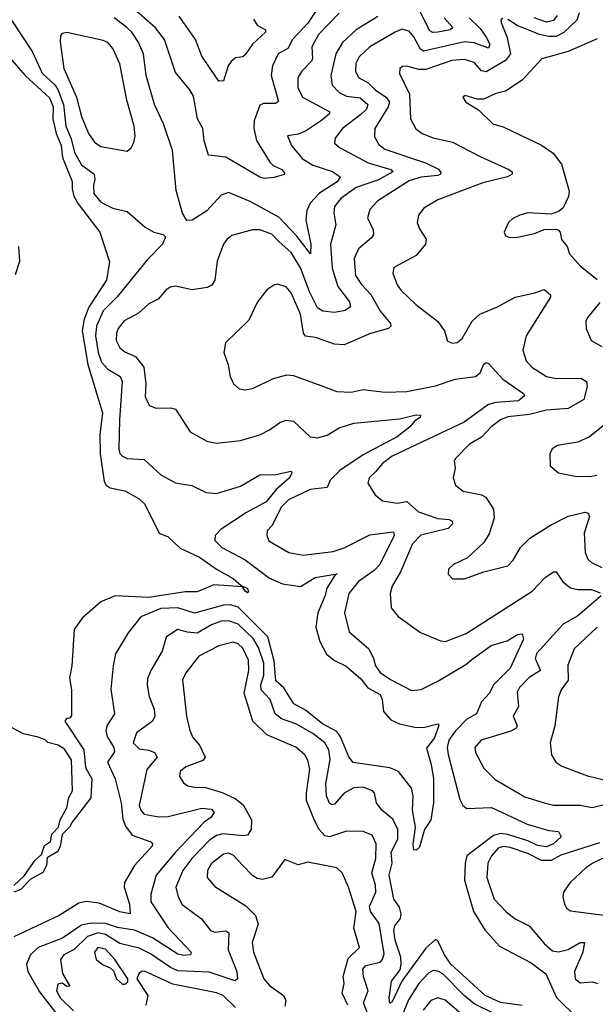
# Model space of a CAD drawing. Extents: x 1443846 to 1577407, y 839182 to 927291.
# Tile 465 of 535: x 1549569 to 1551958, y 909669 to 913757. Entities that reach past the tile are written whole.
import ezdxf

# ---------------------------------------------------------------- set-up
doc = ezdxf.new("R2010")
doc.units = 0

msp = doc.modelspace()

# ---------------------------------------------------------------- linework, layer by layer
at = {"layer": '0CON20XD'}
for points in [[(1550799.2, 913795), (1550765, 913742.2), (1550700.5, 913675), (1550682, 913638), (1550642.1, 913615), (1550618, 913565), (1550612.1, 913525), (1550642.5, 913417.5), (1550630.8, 913409.2), (1550580.8, 913409.2), (1550565, 913401.9), (1550542.6, 913337.4), (1550540, 913305), (1550551.2, 913255), (1550606.8, 913165), (1550621, 913151), (1550656.9, 913135), (1550668.3, 913121.7), (1550665.9, 913114.1), (1550625, 913101.8), (1550585, 913098.2), (1550565, 913102.9), (1550425, 913185.9), (1550352.9, 913195), (1550335, 913253.8), (1550328.4, 913305), (1550307.3, 913345), (1550289.6, 913439.6), (1550275.2, 913465.2), (1550215, 913537.5), (1550170.3, 913675), (1550132.7, 913722.7), (1550031.8, 913811.8)], [(1551331, 913765), (1551367.1, 913725), (1551355.4, 913714.6), (1551305, 913705.2), (1551283.9, 913703.9), (1551271, 913711), (1551225, 913800.9)], [(1550895, 913784.7), (1550809.7, 913695), (1550781.1, 913645), (1550783.8, 913595), (1550779.5, 913585), (1550737.8, 913542.2), (1550723.4, 913515), (1550723.6, 913475), (1550743.2, 913435), (1550855.5, 913375), (1550852.7, 913365), (1550822.1, 913337.9), (1550755, 913293.6), (1550725, 913281.8), (1550680, 913275), (1550696.5, 913235), (1550740.8, 913180.8), (1550785, 913153.4), (1550867.1, 913127.1), (1550899.4, 913105), (1550886.1, 913083.9), (1550812.6, 913037.4), (1550774.7, 912995), (1550760.8, 912965), (1550756.2, 912925), (1550777.7, 912825), (1550775.7, 912784.3), (1550718.6, 912858.6), (1550645, 912936.8), (1550525, 913002.1), (1550435, 913040), (1550405, 913028.1), (1550345, 912963.6), (1550285, 912924.4), (1550263.2, 912923.2), (1550244.1, 912954.1), (1550218.3, 913048.3), (1550203.4, 913213.4), (1550166.2, 913325), (1550128.7, 913405), (1550093.8, 913525), (1550082.6, 913615), (1550061.2, 913665), (1550034.8, 913704.8), (1550013.3, 913725), (1549961.2, 913765)], [(1551055, 913770), (1550965.4, 913715), (1550908.1, 913661.9), (1550881.1, 913615), (1550859.7, 913525), (1550865.7, 913485.7), (1550894.5, 913454.5), (1550925, 913440), (1550982.4, 913432.4), (1551013.2, 913405), (1551008.9, 913385), (1550985, 913363.9), (1550908.7, 913305), (1550878.8, 913265), (1550875.6, 913245), (1550896.3, 913226.3), (1551015, 913163), (1551108.6, 913135), (1551118.2, 913125), (1551057.7, 913092.3), (1550965, 913059.8), (1550901.2, 913015), (1550875, 912982), (1550872.2, 912955), (1550880.3, 912905), (1550859.3, 912825), (1550866.3, 912725), (1550889, 912649), (1550937.1, 912585), (1550941.2, 912565), (1550920, 912550), (1550875, 912541.8), (1550826.5, 912546.5), (1550805, 912560), (1550773.2, 912625), (1550735, 912726.8), (1550695, 912790), (1550645, 912836.7), (1550615, 912866.8), (1550565.4, 912884.6), (1550535, 912884.5), (1550449.5, 912860.5), (1550428.6, 912845), (1550414.5, 912825), (1550388.5, 912755), (1550378.9, 912675), (1550366, 912655), (1550347.5, 912645), (1550285, 912635.5), (1550215, 912650.9), (1550193.3, 912646.7), (1550175, 912634.4), (1550142.9, 912597.1), (1550105, 912576.8), (1550061.5, 912538.5), (1550002.6, 912507.4), (1549976.9, 912475), (1549971.1, 912455), (1549969.7, 912425), (1549983.8, 912395), (1550005, 912377.7), (1550049, 912359), (1550084.2, 912315), (1550092.7, 912245), (1550089.6, 912189.6), (1550107.5, 912155), (1550133.8, 912143.8), (1550195.4, 912145.4), (1550215, 912139.4), (1550276.2, 912046.2), (1550345, 912006.5), (1550385, 911999.4), (1550485, 912009.4), (1550565, 912033.1), (1550606, 912054), (1550648, 912085), (1550675, 912094.4), (1550705, 912090.6), (1550775, 912025.6), (1550805, 912020.3), (1550845, 912032.2), (1550895, 912061.9), (1550955, 912081.6), (1551145, 912100), (1551215, 912116.4), (1551232.5, 912115), (1551231.2, 912105), (1551208.6, 912091.4), (1551186.7, 912065), (1551135.3, 912025), (1550995, 911949.7), (1550898.1, 911885), (1550856.8, 911845), (1550844.6, 911815.4), (1550775, 911806.4), (1550685, 911763.9), (1550655, 911734.5), (1550615, 911656), (1550596.2, 911635), (1550594, 911615), (1550603.5, 911593.5), (1550686.2, 911545), (1550745, 911533.1), (1550870.6, 911549.4), (1550915, 911564.7), (1551022.1, 911617.9), (1551120, 911630), (1551122.5, 911615), (1551063.5, 911495), (1551039.7, 911470.3), (1550975.4, 911425), (1550935.4, 911375), (1550917.5, 911295), (1550936, 911216), (1551017.7, 911145), (1551037.8, 911105), (1551045, 911073.8), (1551065, 911046.7), (1551107.6, 911017.6), (1551195, 910972.2), (1551235, 910975.6), (1551305, 911011.1), (1551420.4, 911079.6), (1551445, 911100.4), (1551525, 911158.2), (1551592.4, 911177.6), (1551635, 911204.2), (1551655, 911206.7), (1551659.4, 911185), (1551604.8, 911065), (1551535.7, 910995), (1551519.1, 910960.9), (1551485.2, 910924.8), (1551465.5, 910875), (1551425, 910852.7), (1551377, 910805), (1551350, 910765), (1551343.2, 910735), (1551346.6, 910706.6), (1551395, 910518.8), (1551408.6, 910495), (1551425, 910481.5), (1551526.6, 910486.6), (1551675, 910416.3), (1551765, 910390.9), (1551805, 910386.2), (1551816, 910365), (1551784.5, 910335), (1551755, 910322.8), (1551717.8, 910327.8), (1551678.2, 910348.2), (1551595, 910374.4), (1551565, 910377.7), (1551535, 910369.5), (1551424.9, 910285.1), (1551417.1, 910255), (1551414.4, 910185), (1551452.5, 910055), (1551498.8, 909978.8), (1551560.2, 909910.2), (1551691.8, 909841.8), (1551752.9, 909795), (1551797, 909697), (1551885, 909610.6)], [(1550539.8, 913759.8), (1550554.5, 913734.5), (1550589.5, 913715), (1550588.5, 913705), (1550535.3, 913655), (1550505, 913611.1), (1550495, 913603.3), (1550465, 913598.1), (1550446.3, 913583.7), (1550434.2, 913565), (1550415, 913503.8), (1550395, 913501.2), (1550385.8, 913515), (1550325.4, 913605), (1550298.9, 913675), (1550231.3, 913771.3)], [(1551573.3, 913765), (1551566, 913755), (1551567.1, 913745), (1551592.7, 913682.7), (1551605.5, 913615), (1551585, 913587.6), (1551505, 913540), (1551485, 913544.2), (1551455, 913578.9), (1551415, 913591.5), (1551362.4, 913587.6), (1551255, 913550.3), (1551225, 913550), (1551175, 913564.4), (1551157.1, 913562.9), (1551146.2, 913555), (1551145, 913533.3), (1551187.4, 913447.4), (1551190.4, 913345), (1551213.5, 913303.5), (1551239.2, 913285), (1551285, 913266.2), (1551365, 913248.2), (1551480.3, 913189.7), (1551598.6, 913135), (1551612.5, 913125), (1551612.5, 913115), (1551593.8, 913105), (1551490.8, 913079.2), (1551305, 913009.3), (1551245.7, 912975), (1551224.3, 912945), (1551218.1, 912915), (1551228, 912888), (1551256.2, 912846.2), (1551253.5, 912825), (1551215, 912777.8), (1551121.3, 912728.7), (1551117.5, 912705), (1551135, 912656.7), (1551152.4, 912632.4), (1551212.5, 912575), (1551302.9, 912505), (1551332.5, 912465), (1551345, 912422.5), (1551365, 912413.8), (1551385, 912416.2), (1551405, 912433.8), (1551446.9, 912505), (1551479.2, 912535), (1551552, 912565), (1551625, 912605.5), (1551707.3, 912622.7), (1551745, 912637.1), (1551772.5, 912615), (1551771.9, 912605), (1551671.3, 912445), (1551656.8, 912385), (1551670.9, 912340.9), (1551694.5, 912315), (1551755, 912275.3), (1551795, 912266.9), (1551898.5, 912268.5), (1551921.1, 912255), (1551924.5, 912234.5), (1551910.3, 912179.7), (1551845, 912142.5), (1551755, 912135.7), (1551685, 912118.3), (1551595, 912107.6), (1551565, 912095.8), (1551525, 912067.3), (1551485, 912023.3), (1551435.5, 911994.5), (1551378, 911935), (1551372.5, 911925), (1551375.8, 911895), (1551367.5, 911855), (1551378, 911825), (1551410, 911800), (1551485, 911784.6), (1551504.2, 911774.2), (1551535.4, 911725), (1551537.9, 911687.9), (1551517.6, 911622.4), (1551495, 911586), (1551427.4, 911522.6), (1551370, 911495), (1551348.8, 911475), (1551346.7, 911455), (1551365, 911436.2), (1551415, 911435.7), (1551495.5, 911464.5), (1551595, 911490), (1551617.4, 911512.6), (1551647.8, 911565), (1551685.9, 911604.1), (1551771.7, 911658.3), (1551844.8, 911695.2), (1551915, 911712.9), (1551927.9, 911707.9), (1551933.5, 911695), (1551912.3, 911625), (1551915.5, 911545), (1551927.3, 911517.3), (1551942.7, 911502.7), (1551985, 911482.5)], [(1551434.7, 913765), (1551480.4, 913720.4), (1551504.4, 913685), (1551519.7, 913655), (1551515, 913639.1), (1551455, 913660.6), (1551415, 913665.2), (1551245, 913625.8), (1551232.8, 913635), (1551205, 913686.2), (1551185, 913709.2), (1551155, 913717.5), (1551126.9, 913705)], [(1551891.3, 913785), (1551881.9, 913755), (1551826.6, 913703.4), (1551795, 913687.7), (1551765, 913686.7), (1551725.6, 913695.6), (1551633.1, 913733.1), (1551595, 913758.5)], [(1551799.5, 913775), (1551785, 913753.5), (1551755, 913746.3), (1551704.2, 913764.2)], [(1549535.3, 913755), (1549620.5, 913625), (1549662.3, 913535), (1549715, 913487.1), (1549727.8, 913467.8), (1549750.1, 913405), (1549760.6, 913315), (1549782.5, 913262.4), (1549797, 913205), (1549825, 913154.7), (1549878.2, 913115), (1549881.4, 913095), (1549875, 913068), (1549877.2, 913035), (1549905, 913000), (1549955, 912974.7), (1550015, 912960.9), (1550090, 912895), (1550125, 912875.4), (1550163.8, 912865), (1550174.3, 912855), (1550162.2, 912825), (1550099.1, 912760.9), (1549973, 912607), (1549915, 912548.4), (1549887.6, 912485), (1549883.6, 912445), (1549894, 912375), (1549908.4, 912335), (1549935, 912305.9), (1549985.2, 912275.2), (1549994.1, 912255), (1549983.2, 912095), (1549980, 911975), (1549985, 911956), (1549995, 911944.4), (1550015.4, 911935.4), (1550085, 911931.5), (1550155, 911867.2), (1550215, 911834.2), (1550283.6, 911823.6), (1550343.3, 911793.3), (1550385, 911789.2), (1550485, 911820.7), (1550565, 911867.8), (1550631.9, 911868.1), (1550695, 911882.5), (1550698, 911875), (1550688.5, 911855), (1550633.8, 911806.2), (1550592, 911755), (1550509.7, 911710.3), (1550405, 911641.6), (1550380.3, 911615), (1550379.3, 911595), (1550408.2, 911565), (1550504.6, 911514.6), (1550605, 911438.9), (1550659.2, 911415), (1550735, 911403.2), (1550795, 911440.5), (1550886.2, 911456.2), (1550878, 911452), (1550843.3, 911396.7), (1550836.5, 911366.5), (1550806.7, 911295), (1550798.3, 911235), (1550814.7, 911175), (1550842.4, 911122.4), (1550875.8, 911095.8), (1550923.4, 911073.4), (1550985, 911020.3), (1551013.5, 910983.5), (1551065, 910955.9), (1551073.6, 910935), (1551078.3, 910885), (1551109.9, 910849.9), (1551145, 910833.7), (1551215, 910817.8), (1551250.9, 910819.1), (1551305, 910833.3), (1551308.3, 910828.3), (1551290.5, 910775), (1551257.4, 910732.6), (1551276.7, 910665), (1551285.8, 910605), (1551286, 910505), (1551275.6, 910435), (1551248.6, 910395), (1551228.9, 910321.1), (1551215, 910308.8), (1551205, 910310), (1551202.1, 910332.1), (1551212, 910405), (1551199.4, 910475), (1551202.2, 910535), (1551195, 910566.2), (1551140.8, 910635), (1551105, 910650.3), (1550953.6, 910673.6), (1550935, 910697.1), (1550899.9, 910779.9), (1550885, 910801.8), (1550825, 910833.7), (1550755, 910890.6), (1550706, 910916), (1550665, 910982.5), (1550631.8, 911011.8), (1550625.3, 911095.3), (1550598.1, 911195), (1550475, 911317.5), (1550445, 911328), (1550415, 911326.8), (1550295, 911292.9), (1550225, 911315.7), (1550155, 911311.7), (1550072.2, 911277.8), (1550018.7, 911211.3), (1549965.9, 911124.1), (1549956.5, 911075), (1549947.6, 910977.6), (1549962.1, 910875), (1549930.3, 910825), (1549926.5, 910805), (1549931.5, 910781.5), (1549959.5, 910735), (1549962.8, 910717.2), (1549933.1, 910675), (1549965.3, 910605.3), (1549989.6, 910505), (1549997.1, 910437.1), (1550008.2, 910408.2), (1550035, 910371.8), (1550113.3, 910343.3), (1550120, 910335), (1550118.2, 910325), (1550045.4, 910245), (1550003.6, 910175), (1550001.9, 910155), (1550024.8, 910085), (1550027.8, 910045), (1549985, 910053), (1549898.6, 910088.6), (1549845, 910095.3), (1549815, 910089.5), (1549732.9, 910037.1), (1549545, 909949)], [(1550015, 913211.4), (1550032, 913225), (1550042.6, 913247.4), (1550047.7, 913275), (1550044.1, 913315), (1550013.2, 913423.2), (1549983.8, 913573.8), (1549955, 913637.1), (1549935, 913662.5), (1549915, 913671.1), (1549765, 913704), (1549745, 913700), (1549738.8, 913691.2), (1549737.5, 913665), (1549751.6, 913555), (1549804.8, 913435), (1549825.8, 913355), (1549854.7, 913284.7), (1549878.7, 913248.7), (1549905, 913230.4), (1550015, 913211.4)], [(1551126.9, 913705), (1551022.2, 913645), (1550977.5, 913602.5), (1550964.3, 913575), (1550963.1, 913543.1), (1550975, 913516.9), (1551015.4, 913495.4), (1551045, 913464.2), (1551090, 913435), (1551103.7, 913415), (1551097.6, 913395), (1551043.3, 913305), (1551041.2, 913271.2), (1551059.2, 913239.2), (1551085, 913219.4), (1551252.6, 913162.6), (1551306.8, 913136.8), (1551317.1, 913122.9), (1551315.6, 913115), (1551305, 913110.7), (1551235, 913103.3), (1551185, 913087.6), (1551055, 913005.4), (1551021.5, 912968.5), (1551012.3, 912935), (1551036.5, 912885), (1551037.8, 912865), (1551029.3, 912850.7), (1550974.8, 912805.2), (1550957.2, 912765), (1550962.5, 912695), (1550987.1, 912657.1), (1551026.2, 912616.2), (1551066.9, 912545), (1551107.9, 912495), (1551109.5, 912485), (1551099.2, 912475), (1551025.2, 912454.8), (1550915, 912406.4), (1550875, 912410.4), (1550797.1, 912437.1), (1550755, 912442.9), (1550747.3, 912455), (1550733.8, 912533.8), (1550695, 912622.9), (1550675, 912647.8), (1550640.9, 912659.1), (1550623.8, 912655), (1550594, 912635), (1550555.8, 912585), (1550520.3, 912509.7), (1550423.3, 912415), (1550416.7, 912375), (1550434, 912324), (1550442, 912275), (1550456.2, 912245), (1550480, 912225), (1550505, 912220.6), (1550535, 912225.6), (1550622.2, 912267.8), (1550677.6, 912282.4), (1550705, 912279.1), (1550818.3, 912238.3), (1550885, 912212.7), (1550945, 912211.1), (1550995, 912221.8), (1551085, 912210), (1551175, 912213.5), (1551295, 912237.3), (1551375.8, 912264.2), (1551460, 912275), (1551479.7, 912290.3), (1551495, 912326.2), (1551505, 912333.8), (1551515, 912330), (1551574.2, 912264.2), (1551659.2, 912205), (1551664.3, 912195), (1551639.5, 912175), (1551545, 912167.4), (1551515, 912159.5), (1551414.2, 912085.8), (1551115, 911945.2), (1551075, 911914), (1551045, 911879.6), (1551020, 911855), (1551013.4, 911833.4), (1551044.5, 911784.5), (1551075, 911760), (1551135, 911749.6), (1551176.2, 911756.2), (1551224.3, 911714.3), (1551305, 911685.6), (1551351.3, 911681.3), (1551364.4, 911674.4), (1551365, 911664.2), (1551346.9, 911645), (1551233.8, 911616.2), (1551198.8, 911581.2), (1551148.9, 911465), (1551115.4, 911405), (1551106.5, 911375), (1551110.6, 911315), (1551139.2, 911279.2), (1551232.6, 911212.6), (1551315, 911178.5), (1551335.7, 911175.7), (1551421.7, 911208.3), (1551695.2, 911384.8), (1551749.5, 911440.5), (1551785, 911464.2), (1551795, 911464.2), (1551823.3, 911423.3), (1551855, 911398.5), (1551885, 911391.9), (1551941.9, 911391.9), (1551977.4, 911377.4)], [(1551965, 913678.1), (1551844.8, 913625.2), (1551736, 913594), (1551653.7, 913506.3), (1551585, 913459.6), (1551545, 913450), (1551495, 913426.5), (1551467, 913427), (1551417.5, 913442.5), (1551407.5, 913435), (1551420, 913415), (1551473, 913383), (1551532.5, 913325), (1551575, 913312.2), (1551735, 913235.5), (1551783.5, 913203.5), (1551817.4, 913157.4), (1551848.9, 913045), (1551846.4, 913023.6), (1551824.1, 912975.9), (1551807.7, 912962.3), (1551775, 912950), (1551675.8, 912955.8), (1551645, 912945.8), (1551615, 912931.2), (1551597.5, 912915), (1551580, 912875), (1551585, 912860), (1551605, 912853.3), (1551635, 912854), (1551705, 912868.8), (1551745, 912886.2), (1551795, 912887.5), (1551805, 912882.5), (1551812.5, 912875), (1551818, 912845), (1551840.8, 912815), (1551851.4, 912785), (1551895, 912735.6), (1551965, 912678.1)], [(1549535, 913589.7), (1549593.3, 913523.3), (1549692.5, 913432.5), (1549707.5, 913395), (1549706.5, 913345), (1549720.9, 913285), (1549740.8, 913235), (1549747, 913185), (1549786.7, 913085), (1549786.3, 913055), (1549794.1, 913025), (1549811.9, 912991.9), (1549901.5, 912875), (1549942.1, 912752.1), (1549929.4, 912675), (1549856, 912564), (1549836.2, 912513.8), (1549827.6, 912465), (1549851.3, 912325), (1549912.2, 912125), (1549902.1, 912035), (1549902.6, 911955), (1549919.7, 911839.7), (1549927.5, 911825), (1549945, 911812.7), (1550005, 911801.5), (1550065, 911767.8), (1550088.1, 911745), (1550147.5, 911625), (1550185, 911610), (1550235, 911563.1), (1550315, 911525.5), (1550385.5, 911475), (1550455, 911437.3), (1550488.3, 911408.3), (1550515, 911395.5), (1550518.7, 911381.3), (1550515, 911378), (1550505, 911384.4), (1550493, 911403), (1550375, 911410), (1550305, 911381.4), (1550255, 911382.1), (1550105, 911358.2), (1549965.6, 911364.4), (1549905, 911340), (1549828.3, 911271.7), (1549795.6, 911225), (1549785.9, 911074.1), (1549776.2, 911025), (1549783.9, 910973.9), (1549783.8, 910905), (1549783.3, 910866.7), (1549775, 910857.5), (1549763.8, 910856.2), (1549756.7, 910845), (1549835.5, 910725.5), (1549842.5, 910652.5), (1549868.7, 910605), (1549863.9, 910526.1), (1549786.2, 910425), (1549776, 910404), (1549745.3, 910374.7), (1549736.7, 910325), (1549726.7, 910303.3), (1549682.2, 910277.8), (1549680, 910245), (1549665, 910215.6), (1549613, 910187), (1549573.1, 910145), (1549544.3, 910134.3)], [(1549551, 912699), (1549569.7, 912755), (1549565.4, 912815.4)], [(1551976.9, 912583.1), (1551925, 912521.2), (1551918.9, 912505), (1551920.6, 912475), (1551941.2, 912425), (1551985, 912400.8)], [(1552017.7, 912092.3), (1551934.5, 912025.5), (1551885, 912003.3), (1551800.9, 911989.1), (1551778.8, 911975), (1551768.8, 911955), (1551771.2, 911905), (1551805, 911876.2), (1551875, 911861.4), (1551935, 911860), (1551964.5, 911865.5)], [(1551982.5, 911365), (1551885, 911282.1), (1551825, 911247.6), (1551715, 911126.4), (1551708.4, 911105), (1551730, 911055), (1551683.9, 911026.1), (1551643.6, 910985), (1551633.8, 910965), (1551639.6, 910905), (1551616.8, 910865), (1551633.1, 910825), (1551629.5, 910815), (1551607.4, 910802.6), (1551484.2, 910765.7), (1551458.2, 910735), (1551460.5, 910715), (1551495, 910649.2), (1551542.4, 910602.4), (1551665, 910530), (1551745.3, 910505.3), (1551785, 910495.9), (1551895, 910495.7), (1551945, 910486.8), (1551995, 910498)], [(1551654.4, 909664.4), (1551565, 909676.5), (1551500.5, 909705), (1551358.5, 909835), (1551331.7, 909875), (1551305, 909932.5), (1551295, 909938), (1551255, 909902), (1551155.4, 909764.6), (1551115, 909678.6), (1551105, 909673.8), (1551102.7, 909695), (1551112.4, 909765), (1551148.2, 909811.8), (1551152, 909835), (1551150.1, 909865), (1551127.8, 909935), (1551122.1, 909975), (1551126.5, 909995), (1551149.3, 910025), (1551152.8, 910045), (1551145, 910072.7), (1551121.9, 910105), (1551102.7, 910205), (1551114.3, 910255), (1551111.3, 910301.3), (1551138.4, 910355), (1551138, 910395), (1551117.3, 910437.3), (1551072.5, 910475), (1551050, 910505), (1551041.4, 910545), (1551033.8, 910555), (1550995, 910570), (1550955, 910567.3), (1550914.9, 910545.1), (1550875, 910500.5), (1550865, 910497.8), (1550854.2, 910504.2), (1550842.8, 910535), (1550838.9, 910585), (1550857.2, 910685), (1550852.5, 910725), (1550834.7, 910755), (1550785, 910793.6), (1550715, 910833.4), (1550655, 910854.3), (1550628.6, 910875), (1550608.4, 910935), (1550570.4, 910975), (1550570.1, 910995), (1550582, 911035), (1550582, 911085), (1550560.3, 911150.3), (1550537.8, 911187.8), (1550475, 911246.8), (1550435, 911261.6), (1550405, 911259.1), (1550365, 911245.2), (1550305, 911209.8), (1550265, 911214.2), (1550223.3, 911225), (1550176.7, 911193.3), (1550160.8, 911135), (1550113.8, 911055), (1550099.8, 911020.2), (1550097.5, 910995), (1550106.4, 910946.4), (1550127.1, 910895), (1550130, 910865), (1550120, 910845), (1550054.3, 910795.7), (1550040.5, 910755), (1550065, 910729.5), (1550104.8, 910724.8), (1550128.6, 910715), (1550139.1, 910695), (1550096.5, 910643.5), (1550065.3, 910495), (1550071.2, 910475), (1550085, 910458), (1550146.9, 910446.9), (1550185, 910448.3), (1550325, 910483.2), (1550365, 910478.8), (1550375.6, 910465), (1550362.5, 910445), (1550334.8, 910425.2), (1550215, 910300.7), (1550135.5, 910204.5), (1550113.4, 910126.6), (1550113.8, 910095), (1550185, 909986.4), (1550280, 909885), (1550278, 909875), (1550248.8, 909871.2), (1550225, 909876.7), (1550119.7, 909945), (1550045, 909976.6), (1549975, 909987.4), (1549925, 910004.2), (1549865, 910005.4), (1549825, 909997.4), (1549746.9, 909943.1), (1549645, 909905.3), (1549614.1, 909875), (1549596.8, 909835), (1549602.1, 909805), (1549650.8, 909720.8), (1549717.2, 909635)], [(1551965, 911234.6), (1551869.6, 911145), (1551843.6, 911076.4), (1551845.3, 911015), (1551816.2, 910975), (1551805.4, 910945), (1551790, 910825), (1551771.1, 910755), (1551775.8, 910705), (1551794, 910675), (1551818.3, 910658.3), (1551925, 910617.3), (1551995, 910600.9)], [(1551014.8, 909625), (1550996, 909675), (1551015.2, 909725), (1550995.8, 909784.2), (1550992.5, 909815), (1551005, 909830.7), (1551065.6, 909844.4), (1551075.3, 909855), (1551081.7, 909878.3), (1551060.8, 910005), (1551025.3, 910055), (1551020.6, 910075), (1551046.7, 910135), (1551045, 910163.8), (1551030.4, 910215), (1551047.1, 910275), (1551048.2, 910335), (1551031.9, 910371.9), (1550995, 910385.9), (1550925, 910388.2), (1550855, 910363.9), (1550835, 910368.3), (1550811.9, 910395), (1550792.6, 910432.6), (1550758.9, 910515), (1550758.9, 910545), (1550772.8, 910645), (1550765, 910682), (1550752.9, 910705), (1550715, 910736.6), (1550595, 910787.2), (1550536.7, 910845), (1550500.8, 910960.8), (1550520, 911055), (1550518.2, 911098.2), (1550495, 911147.5), (1550475, 911166.2), (1550455, 911172.8), (1550395, 911157.6), (1550312.7, 911115), (1550258.5, 911045), (1550243.9, 911016.1), (1550260.6, 910865), (1550275, 910806), (1550287.1, 910777.1), (1550315.6, 910745), (1550338.1, 910695), (1550328.9, 910681.1), (1550258.5, 910655), (1550234.6, 910635), (1550232.7, 910615), (1550248.2, 910588.2), (1550266.6, 910576.6), (1550295, 910571.1), (1550339.5, 910569.5), (1550408.7, 910548.7), (1550463.4, 910523.4), (1550496.9, 910496.9), (1550531, 910435), (1550530, 910395), (1550515, 910371.3), (1550495, 910368), (1550412.6, 910377.4), (1550385, 910369.6), (1550355, 910349.4), (1550283.9, 910275), (1550246, 910225), (1550216.6, 910155), (1550226.7, 910115), (1550243.5, 910083.5), (1550324, 910024), (1550361.1, 909975), (1550378.3, 909968.3), (1550423.8, 909973.8), (1550436.4, 909966.4), (1550434.8, 909895), (1550469.5, 909805), (1550472.5, 909775), (1550463.8, 909766.2), (1550355, 909803.1), (1550225, 909807.6), (1550195, 909821.6), (1550111.2, 909878.8), (1550065, 909901.5), (1549985, 909922), (1549925, 909959), (1549895, 909966), (1549850.1, 909949.9), (1549795, 909897.1), (1549752.2, 909875), (1549738.8, 909855), (1549747.1, 909797.1), (1549776.7, 909745), (1549765, 909743.3), (1549745, 909756.7), (1549727, 909753), (1549721.2, 909725), (1549738, 909695), (1549791.8, 909641.8)], [(1549545, 910161.9), (1549587.6, 910202.4), (1549632.6, 910267.4), (1549658.7, 910291.3), (1549671.9, 910328.1), (1549696.2, 910345), (1549701.8, 910375), (1549730, 910405), (1549737.1, 910435), (1549764.4, 910485), (1549772.3, 910527.7), (1549788.7, 910555), (1549784.2, 910684.2), (1549755, 910728.2), (1549728.8, 910745), (1549686, 910756), (1549675, 910766.7), (1549645, 910777.5), (1549585, 910792), (1549510.7, 910830.7)], [(1551975, 910339.6), (1551815, 910288.6), (1551775, 910266.6), (1551735, 910266.5), (1551678, 910295), (1551605, 910320.7), (1551575, 910324.2), (1551555, 910317.3), (1551527.2, 910285), (1551512.5, 910255), (1551508.1, 910195), (1551538.2, 910105), (1551587.5, 910052.5), (1551625, 910023.8), (1551683.3, 909995), (1551745, 909920.9), (1551780.4, 909890.4), (1551805, 909887.4), (1551845, 909896.5), (1551895, 909925.7), (1551912.5, 909925), (1551906.5, 909885), (1551871.8, 909805), (1551874.6, 909775), (1551895, 909758.2), (1551945, 909761.9), (1551968.1, 909755)], [(1550930.7, 909665), (1550906.7, 909715), (1550915.4, 909755), (1550911.1, 909785), (1550931.5, 909858.5), (1550978.6, 909905), (1550955.8, 909985), (1550965.9, 910055), (1550933.8, 910155), (1550907.3, 910215), (1550885, 910235.6), (1550765, 910258.8), (1550725, 910248.6), (1550669.2, 910270.8), (1550615, 910197.1), (1550575, 910187.1), (1550555, 910190.9), (1550535, 910203.5), (1550495.3, 910245.3), (1550455, 910288.8), (1550435, 910296.1), (1550415, 910292.9), (1550365, 910253.3), (1550347.7, 910225), (1550346.5, 910195), (1550378.2, 910158.2), (1550507.6, 910077.6), (1550548.2, 910038.2), (1550558.1, 910001.9), (1550534.1, 909925), (1550538.7, 909885), (1550581.9, 909775), (1550605, 909746.7), (1550663.1, 909705), (1550673.8, 909685), (1550668.9, 909661.1)], [(1552045, 910301.4), (1551948.1, 910255), (1551918.9, 910235), (1551852.9, 910175), (1551825.7, 910134.3), (1551822.9, 910115), (1551830, 910085), (1551838.7, 910068.7), (1551855, 910057.1), (1552005, 910038.2)], [(1550005, 909752.5), (1550017, 909763), (1550017.5, 909775), (1549963.8, 909855), (1549925, 909897.5), (1549893.3, 909905), (1549878.8, 909885), (1549886.7, 909855), (1549915, 909833.3), (1549945, 909820), (1549958.3, 909808.3), (1549970, 909775), (1549995, 909753.3), (1550005, 909752.5)], [(1550465, 909655.3), (1550412.9, 909705), (1550385, 909716.5), (1550205, 909752.4), (1550086.2, 909806.2), (1550074.8, 909805.2), (1550063.1, 909795), (1550055.6, 909775), (1550101.2, 909705), (1550092.5, 909665)], [(1551539.3, 909629.3), (1551455, 909670.9), (1551413.3, 909705), (1551325, 909795.2), (1551305, 909807), (1551285, 909810), (1551265, 909798.4), (1551225, 909755.3), (1551182.8, 909687.2), (1551140.6, 909585)], [(1551411.5, 909621.5), (1551335, 909685.7), (1551305, 909695.3), (1551275, 909684.7), (1551243.3, 909645)]]:
    msp.add_lwpolyline(points, dxfattribs=at)

doc.saveas('drawing.dxf')
